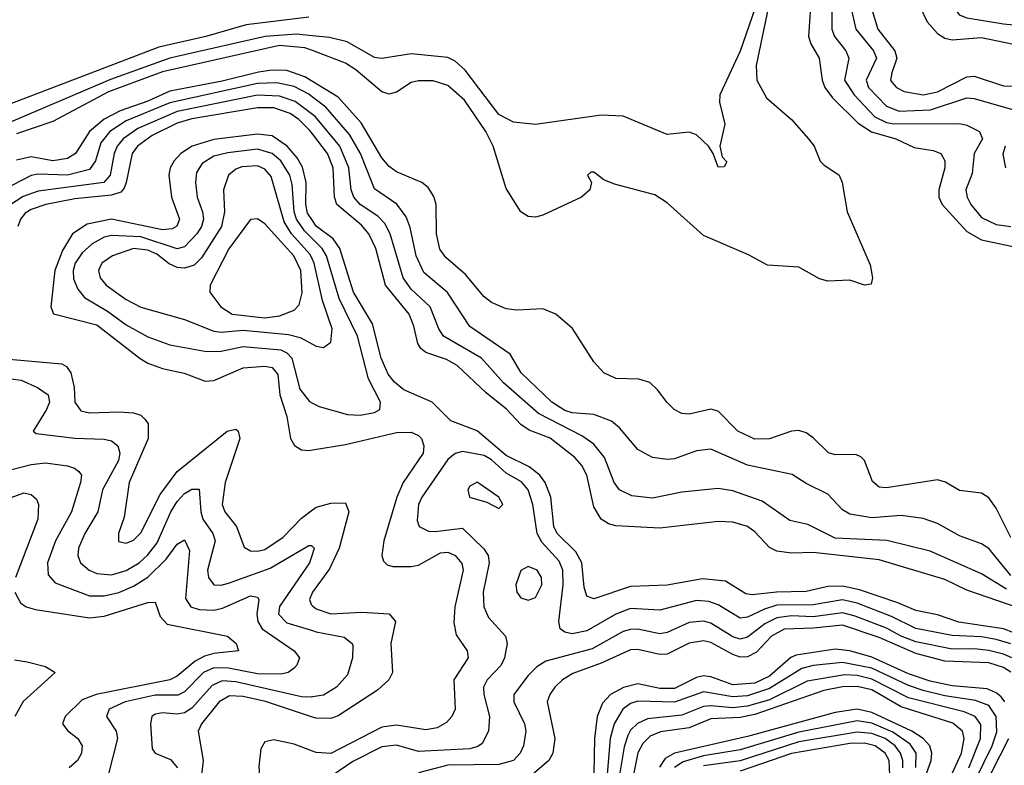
# Model space of a CAD drawing. Header units: inches. Extents: x 501365 to 657855, y 482276 to 547543.
# Tile 399 of 656: x 579199 to 581892, y 516817 to 518856. Entities that reach past the tile are written whole.
import ezdxf

# ---------------------------------------------------------------- set-up
doc = ezdxf.new("R2010")
doc.units = ezdxf.units.IN
doc.header["$MEASUREMENT"] = 0
doc.layers.add('A5571', color=7, linetype='Continuous')
doc.layers.add('A5581', color=7, linetype='Continuous')

msp = doc.modelspace()

# ---------------------------------------------------------------- linework, layer by layer
at = {"layer": 'A5571', "color": 5}
for points, elevation in [([(579990, 518862.9), (579818.5, 518841.5), (579708.2, 518810), (579579.4, 518780.6), (579145.2, 518614.8)], 1940), ([(580000, 518811.5), (579956.1, 518816.1), (579870.2, 518809.8), (579610, 518750.5), (579447.6, 518692.4), (579150, 518565.2)], 1960), ([(580000, 518770.9), (579978.9, 518778.9), (579910, 518784.8), (579590, 518712.9), (579441.8, 518658.2), (579290, 518576.9), (579190, 518543.7)], 1980), ([(580000, 518686.6), (579979.3, 518699.3), (579930, 518716.7), (579890, 518717.4), (579852.2, 518712.2), (579753, 518687), (579610, 518659.8), (579550, 518632.6), (579473.5, 518606.5), (579430, 518583.2), (579390.1, 518550), (579351.9, 518490), (579330, 518475.7), (579290, 518469.8), (579230, 518480.4), (579190, 518471.4)], 2020), ([(580000, 518644), (579990, 518651.5), (579950, 518672.7), (579902.9, 518682.9), (579850, 518681.1), (579610, 518628.6), (579490, 518578.9), (579445.5, 518550), (579421, 518519), (579406, 518470), (579390, 518445.9), (579330, 518430.8), (579250, 518433.3), (579230, 518429.1), (579177.6, 518402.4)], 2040), ([(580000, 518596.5), (579952.3, 518632.3), (579910, 518646.2), (579850, 518649.3), (579630, 518604.7), (579522, 518558), (579482.4, 518530), (579466.1, 518510), (579457.3, 518490), (579446.9, 518430), (579429.4, 518410.6), (579250, 518386.5), (579208.2, 518371.8), (579171.8, 518348.2)], 2060), ([(580000, 518543.3), (579992.7, 518552.7), (579962.7, 518582.7), (579939, 518599), (579894.3, 518614.3), (579850, 518614.4), (579670, 518584), (579630, 518572.8), (579561, 518539), (579521.4, 518510), (579506.5, 518490), (579490, 518410), (579485.3, 518394.7), (579475.8, 518384.2), (579450, 518375.6), (579350, 518365.6), (579270.2, 518349.8), (579230, 518336.9), (579213.9, 518326.1), (579201.1, 518310), (579194.2, 518290)], 2080), ([(580000, 518306.2), (579986.5, 518326.5), (579982, 518350), (579982.6, 518410), (579972.5, 518452.5), (579958, 518478), (579930.5, 518510), (579890, 518537.6), (579850, 518542.9), (579730, 518527.5), (579671.3, 518510), (579639.9, 518490), (579621.7, 518470), (579610.8, 518450), (579606.6, 518430), (579614.3, 518370), (579635.8, 518310), (579628.7, 518291.3), (579616.4, 518283.6), (579590, 518281.2), (579450, 518310.3), (579383.6, 518296.4), (579343.3, 518270), (579315.8, 518224.2), (579294.8, 518170), (579284.2, 518070), (579291.2, 518051.2), (579410, 518020.7), (579528.6, 517928.6), (579550, 517916.5), (579590, 517901.4), (579648.6, 517888.6), (579706.8, 517866.8), (579730, 517869.1), (579810, 517903.3), (579870, 517907.8), (579890, 517904.8), (579904.9, 517884.9), (579910.5, 517830), (579929.8, 517770), (579939.6, 517710), (579950.9, 517690.9), (579970, 517679.3), (579990, 517677.5), (580000, 517679.1)], 2120), ([(580000, 518256.6), (579978.1, 518278.1), (579956.7, 518310), (579950, 518330), (579944.7, 518404.7), (579938.2, 518430), (579913.4, 518470), (579889.6, 518489.6), (579850, 518501.1), (579768.1, 518491.9), (579730, 518482.4), (579698, 518462), (579682.7, 518437.3), (579679.7, 518410), (579684.5, 518370), (579699.4, 518330), (579701.8, 518310), (579696.2, 518290), (579683.6, 518270), (579650, 518234.4), (579630, 518228.9), (579530, 518261.8), (579450, 518265.1), (579430, 518260.5), (579397.5, 518242.5), (579370, 518218.2), (579350.6, 518190), (579345.3, 518170), (579346.6, 518146.6), (579358.4, 518118.4), (579375.9, 518095.9), (579438.9, 518058.9), (579490, 518021.3), (579550, 517988.5), (579610, 517966.1), (579710, 517947.9), (579750, 517949.1), (579810, 517961.6), (579913, 517953), (579930, 517944.8), (579943.5, 517930), (579965.5, 517845.5), (579991.7, 517811.7), (580000, 517807.3)], 2140), ([(580000, 518199.4), (579993.2, 518213.2), (579942.7, 518270), (579922.9, 518302.9), (579887.1, 518427.1), (579870, 518446.5), (579850, 518455.6), (579806.6, 518453.4), (579790, 518446.4), (579770.6, 518430), (579756.3, 518390), (579759.4, 518330), (579751.1, 518290), (579696.1, 518203.9), (579676, 518184), (579650, 518175.9), (579630, 518178), (579607.6, 518187.6), (579573.9, 518213.9), (579550, 518225.7), (579510.5, 518229.5), (579453.2, 518210), (579424.2, 518190), (579414.3, 518170), (579419.4, 518150), (579435.9, 518130), (579490.1, 518090), (579530, 518069.4), (579650, 518036.1), (579730, 518003.9), (579750, 518001.2), (579810, 518006.7), (579934.6, 517994.6), (579966.7, 517986.7), (580000, 517968.3)], 2160), ([(579170, 517927.1), (579314.6, 517914.6), (579327.5, 517907.5), (579339, 517890), (579348.5, 517850), (579350.1, 517810), (579366.3, 517786.3), (579390, 517780.1), (579470, 517783.5), (579510, 517780.4), (579530, 517773.9), (579542.3, 517762.3), (579550.1, 517750), (579550.1, 517710), (579498.9, 517590), (579484.8, 517495.2), (579468.9, 517450), (579468.9, 517428.9), (579490, 517423.9), (579510, 517432.6), (579530, 517452.5), (579582.9, 517557.1), (579630, 517620.1), (579766.9, 517730), (579790, 517735.7), (579796.4, 517730), (579801.6, 517710), (579761.3, 517590), (579752.5, 517530), (579760.1, 517510), (579792, 517470), (579813.3, 517413.3), (579830, 517403.1), (579850, 517401.8), (579870, 517406.8), (579919.4, 517440.6), (579970, 517492.5), (580000, 517515.2)], 2080), ([(579150, 517877.3), (579202.8, 517870), (579248.1, 517850), (579277.4, 517830), (579280.3, 517810), (579272.8, 517790), (579236.1, 517730), (579243.9, 517723.9), (579350, 517711.1), (579430, 517708.1), (579450, 517703.6), (579467.8, 517690), (579472.7, 517670), (579469.3, 517650), (579425.7, 517570), (579412.9, 517510), (579377.2, 517450), (579360.3, 517410), (579358.1, 517390), (579365.1, 517370), (579388.7, 517350), (579410, 517340.8), (579450, 517337.2), (579490, 517349), (579525.8, 517370), (579550, 517391.8), (579575.1, 517424.9), (579612.8, 517510), (579630, 517538.2), (579650, 517559.7), (579670, 517571.4), (579690, 517571.9), (579694.6, 517510), (579700.2, 517490), (579727.5, 517450), (579733.7, 517430), (579712.7, 517350), (579715.5, 517330), (579730, 517310.1), (579750, 517309), (579770, 517314.6), (579884, 517356), (579990, 517418), (579997.3, 517417.3), (580000, 517414.8)], 2060), ([(579170, 517623.3), (579230, 517639.4), (579270, 517643.7), (579330, 517635.1), (579349.2, 517629.2), (579360.4, 517620.4), (579368.1, 517610), (579365.3, 517590), (579340.5, 517510), (579296.6, 517430), (579275.4, 517370), (579277.2, 517337.2), (579295.7, 517315.7), (579390, 517280.4), (579430, 517280.1), (579470, 517289.3), (579510, 517306), (579550, 517331.2), (579600.1, 517379.9), (579630, 517421.6), (579650, 517432.7), (579663.6, 517403.6), (579652.5, 517272.5), (579666.9, 517250), (579690, 517242.9), (579730, 517240.9), (579753.7, 517246.3), (579830, 517280.3), (579850, 517276.5), (579852.8, 517270), (579847.4, 517230), (579850.4, 517210), (579862.2, 517190), (579950.2, 517130), (579964.1, 517110), (579957.4, 517090), (579950, 517082.3), (579933.6, 517070), (579914.1, 517065.9), (579850, 517066.8), (579770, 517082.5), (579730, 517083.1), (579701.7, 517070), (579650, 517017.7), (579632.1, 517007.9), (579570, 517008.8), (579487.2, 516990), (579443.7, 516970), (579436.6, 516950), (579462.7, 516910), (579466.2, 516890), (579440.8, 516790)], 2040), ([(579070.9, 517510.9), (579210, 517561.9), (579230, 517557.5), (579244.6, 517544.6), (579250.7, 517530), (579249.1, 517490), (579187.3, 517330)], 2020), ([(580000, 517395), (579991.7, 517370), (579910, 517250.9), (579907.4, 517230), (579930, 517206.5), (580000, 517185)], 2060), ([(579185.7, 517290), (579200.9, 517260.9), (579216.5, 517250), (579242.4, 517242.4), (579390, 517220.1), (579430, 517224.2), (579550, 517262), (579570, 517262.8), (579583.3, 517223.3), (579602.3, 517202.3), (579767.2, 517170), (579790.9, 517150), (579798, 517130), (579730, 517122.3), (579704.8, 517115.2), (579678.8, 517101.2), (579630, 517060.5), (579610, 517050), (579408.4, 517010), (579370, 516995.7), (579323.4, 516950), (579316.6, 516930), (579331, 516911), (579358, 516890), (579370.1, 516870.1), (579368.5, 516850), (579357.3, 516830), (579334.1, 516810)], 2020), ([(580000, 517290.4), (579999.7, 517290), (579992.1, 517270), (579996.3, 517256.3), (580000, 517253)], 2080), ([(579185.3, 517105.3), (579219.3, 517099.3), (579270, 517086.4), (579296.2, 517070), (579209, 516991), (579185.5, 516950)], 1980), ([(580000, 517003.5), (579997, 517003), (579970, 517004), (579790, 517045.1), (579752.7, 517047.3), (579725.4, 517034.6), (579670, 516972.7), (579650, 516960.2), (579630, 516956.4), (579590, 516959.7), (579570, 516956.4), (579560.9, 516950), (579556.6, 516930), (579561.2, 516861.2), (579569.6, 516849.6), (579612, 516832), (579630.5, 516810)], 2060), ([(580000, 516948.3), (579871.3, 516991.3), (579810, 517004.9), (579773.3, 517006.7), (579744.8, 516990), (579696.6, 516930), (579687.1, 516910), (579701.4, 516830), (579691.4, 516750)], 2080), ([(580000, 516854.9), (579950, 516874.1), (579893.8, 516886.2), (579870, 516880.7), (579858.6, 516861.4), (579853.3, 516813.3), (579855.2, 516790), (579870.5, 516750.5), (579952.1, 516692.1), (579985.7, 516625.7), (580000, 516622.5)], 2120)]:
    msp.add_lwpolyline(points, dxfattribs=dict(at, elevation=elevation))
at = {"layer": 'A5571', "color": 5, "elevation": 2180}
msp.add_lwpolyline([(579850, 518310.9), (579830, 518309), (579770.9, 518229.1), (579719.8, 518130), (579718.8, 518110), (579749.5, 518070), (579780.7, 518050), (579870, 518040.4), (579910, 518045.6), (579950, 518061.3), (579964, 518076), (579971.6, 518108.4), (579967.9, 518170), (579948.6, 518210), (579870, 518297.5)], close=True, dxfattribs=at)
at = {"layer": 'A5581', "color": 5}
for points, elevation in [([(581810, 519062.2), (581790, 519051.5), (581775.5, 519010), (581754.2, 518970), (581744.3, 518930), (581752.9, 518892.9), (581768.6, 518868.6), (581790, 518860.8), (581890, 518844), (581984.8, 518835.2), (582030, 518839.8), (582044, 518850), (582043.6, 518870), (582022.1, 518910), (581987.9, 518950), (581902, 519002), (581830, 519053.8)], 2140), ([(580450, 517591.2), (580430, 517579.7), (580424.6, 517570), (580429.2, 517550), (580476.5, 517536.5), (580510, 517518.4), (580520.5, 517530), (580509.6, 517550)], 2160), ([(580590, 517360.6), (580570, 517349.7), (580556.1, 517310), (580558.7, 517290), (580570, 517274.2), (580590, 517268.2), (580610, 517275.4), (580627.5, 517310), (580626.6, 517330), (580615, 517350)], 2160)]:
    msp.add_lwpolyline(points, close=True, dxfattribs=dict(at, elevation=elevation))
for points, elevation in [([(581251.3, 518908.7), (581213.2, 518730), (581215.8, 518690), (581241.9, 518641.9), (581310, 518582.7), (581356.6, 518530), (581372, 518510), (581388.8, 518468.8), (581398.3, 518458.3), (581441.1, 518430), (581448.8, 518410), (581462.4, 518330), (581525.5, 518185.5), (581532, 518150), (581527.9, 518132.1), (581510, 518129.8), (581470, 518142.8), (581410, 518140.2), (581386.7, 518146.6), (581330, 518179), (581244.4, 518184.4), (581192.4, 518212.4), (581070, 518265.3), (580970, 518354.8), (580936.9, 518376.9), (580826.1, 518406.1), (580797.2, 518417.2), (580770, 518439), (580761, 518439), (580752, 518430), (580762.8, 518410), (580759.1, 518390), (580736.3, 518370), (580630, 518321.4), (580610, 518315.6), (580590, 518317.2), (580569.8, 518330), (580530, 518394.2), (580494, 518510), (580474.6, 518550), (580415.7, 518635.7), (580370, 518675.4), (580330, 518688.6), (580290, 518688.5), (580270, 518683.4), (580230, 518657.4), (580210, 518651.5), (580190, 518658.6), (580118.5, 518718.5), (580090, 518736.8), (580000, 518770.9)], 1980), ([(581420.3, 518910), (581420.6, 518830), (581427.9, 518810), (581458.7, 518770), (581467.4, 518750), (581455.5, 518690), (581481.6, 518650), (581537.9, 518590), (581570, 518574.3), (581590, 518570.4), (581770, 518571.3), (581790, 518566.9), (581824.6, 518550), (581832.4, 518530), (581809.7, 518490), (581804.6, 518435.4), (581787.4, 518390), (581790.9, 518370), (581800.8, 518350), (581830, 518314.4), (581870, 518295.8), (581910, 518290.3)], 2040), ([(581210, 518885.2), (581170, 518769.1), (581114.5, 518650), (581113.6, 518630), (581127.5, 518570), (581114.3, 518510), (581120.9, 518480.9), (581133, 518467), (581126.4, 518453.6), (581110, 518452.3), (581096.2, 518490), (581083.2, 518510), (581050, 518540.5), (581030, 518548.1), (580970, 518541.3), (580850, 518591.7), (580790, 518594.6), (580610, 518568.5), (580550, 518575.2), (580510, 518596.4), (580417.4, 518717.4), (580390, 518742.5), (580370, 518752), (580270, 518762.3), (580190, 518749.4), (580170, 518752), (580094.6, 518794.6), (580046.6, 518806.6), (580000, 518811.5)], 1960), ([(581362.6, 518890), (581356.6, 518810), (581362.9, 518790), (581386, 518750), (581394.4, 518690), (581401.5, 518670), (581422.3, 518642.3), (581492.3, 518572.3), (581529.2, 518549.2), (581595.9, 518530), (581645.9, 518505.9), (581697.7, 518497.7), (581718.8, 518490), (581729.5, 518470), (581730.1, 518450.1), (581713.3, 518390), (581713.2, 518370), (581722.6, 518350), (581790, 518276.2), (581830, 518253.6), (581942, 518230)], 2020), ([(581472.8, 518890), (581485.9, 518830), (581534.8, 518770), (581542.6, 518750), (581514.9, 518690), (581521.2, 518670), (581570, 518619.2), (581605.1, 518605.1), (581690.6, 518609.4), (581790, 518641.8), (581810, 518640.2), (581915.2, 518610)], 2060), ([(581528.6, 518890), (581546.3, 518830), (581593.1, 518770), (581598.2, 518750), (581585.1, 518710), (581581.5, 518690), (581584.7, 518684.7), (581597.2, 518670), (581618.9, 518658.9), (581670, 518649.8), (581710, 518658.1), (581790, 518699.1), (581810, 518700.9), (581890, 518675), (581971.6, 518671.6)], 2080), ([(581662.6, 518890), (581681.8, 518850), (581710, 518817.4), (581730, 518804.7), (581750, 518800.2), (581830, 518806.8), (582009.6, 518769.6)], 2120), ([(581910, 517439.8), (581870, 517519.8), (581850, 517548.4), (581830, 517560.4), (581770, 517568.1), (581731.1, 517591.1), (581710, 517597.3), (581570, 517574.9), (581550, 517576.8), (581532.3, 517592.3), (581510, 517649.7), (581499.7, 517659.7), (581486.6, 517666.6), (581430, 517665.8), (581411.4, 517671.4), (581370, 517712.3), (581350, 517726), (581330, 517732), (581310, 517730.6), (581250.5, 517709.5), (581210, 517708.2), (581163.9, 517730), (581110, 517785.2), (581090, 517790.6), (581030, 517776.5), (581010, 517778.9), (580989.7, 517790), (580970, 517808.4), (580943.7, 517843.7), (580923, 517863), (580892.4, 517872.4), (580830, 517874.2), (580797.3, 517890), (580770, 517919.8), (580710.8, 518010.8), (580665.4, 518050), (580630, 518065), (580558.8, 518061.2), (580530, 518064.6), (580490, 518081.8), (580470, 518097.4), (580418.3, 518158.3), (580365, 518205.1), (580348.4, 518228.4), (580338.9, 518270), (580338.4, 518350), (580332.1, 518372.1), (580316.7, 518396.7), (580299.1, 518410), (580230, 518439.9), (580210, 518453.8), (580190, 518477.9), (580133.2, 518573.2), (580070, 518643.6), (580000, 518686.6)], 2020), ([(581910, 517335.6), (581850, 517409), (581830, 517422.5), (581770, 517443.7), (581710, 517478.2), (581670, 517491.8), (581610, 517500.1), (581530, 517493.5), (581470, 517503.4), (581450, 517514.9), (581410, 517558), (581350, 517587.1), (581311.9, 517611.9), (581190, 517637.5), (581090, 517680.7), (581050, 517676.9), (580990, 517654.9), (580970, 517652.7), (580930, 517658.3), (580890, 517679.9), (580839.5, 517739.5), (580817.5, 517757.5), (580770, 517776.2), (580710, 517780.4), (580690, 517786.4), (580655, 517810), (580570.4, 517890), (580540.5, 517940.5), (580430, 518016.9), (580369.7, 518109.7), (580304.6, 518164.6), (580283.4, 518210), (580267.5, 518287.5), (580256.6, 518316.6), (580230.7, 518350.7), (580170, 518393), (580131.4, 518490), (580101.5, 518541.5), (580036.8, 518616.8), (580000, 518644)], 2040), ([(581898, 517298), (581830, 517340.3), (581690, 517402.5), (581571.1, 517431.1), (581430, 517437.9), (581354.9, 517474.9), (581305.7, 517485.7), (581230, 517538.7), (581150, 517566.9), (581110, 517573.3), (581010, 517563.1), (580930, 517546.8), (580873.3, 517553.2), (580840.2, 517570), (580825.1, 517590), (580798.6, 517658.6), (580770, 517694.9), (580737.1, 517717.1), (580618.6, 517778.6), (580522.5, 517862.5), (580462, 517930), (580358.3, 517990), (580345.6, 518010), (580321.8, 518070), (580270, 518119), (580247.6, 518150), (580212.6, 518270), (580198.1, 518298.1), (580178.5, 518318.5), (580130.7, 518350), (580112.8, 518370), (580105.9, 518390), (580099.8, 518450), (580074.6, 518510), (580008.6, 518590), (580000, 518596.5)], 2060), ([(581930, 517246.8), (581790, 517295.9), (581730, 517324.4), (581550, 517378.7), (581370, 517398.7), (581310, 517396.6), (581270, 517402.2), (581250, 517412), (581210, 517454.9), (581190, 517469.4), (581150, 517481.8), (581110, 517483.5), (580950, 517464.8), (580830, 517471.2), (580810, 517477.2), (580790, 517489.9), (580770, 517523.8), (580750.2, 517610.2), (580736.5, 517636.5), (580717.9, 517657.9), (580650, 517710.8), (580593, 517733), (580570, 517748.6), (580530.3, 517790.3), (580474.9, 517834.9), (580396, 517910), (580366.5, 517926.5), (580310, 517945.3), (580296.5, 517956.5), (580288.4, 517970), (580277.5, 518017.5), (580264.4, 518050), (580200.1, 518130), (580173.2, 518230), (580153.9, 518270), (580133.9, 518293.9), (580067, 518350), (580060.6, 518370), (580056.9, 518450), (580041.2, 518490), (580000, 518543.3)], 2080), ([(581894.4, 518510), (581888.1, 518488), (581895.9, 518450)], 2060), ([(581918.9, 517178.9), (581890, 517189.3), (581768.3, 517208.3), (581710, 517228), (581650, 517240.1), (581601.3, 517261.3), (581496.5, 517296.5), (581450, 517306.3), (581410, 517305.2), (581350, 517291.8), (581269.6, 517290.4), (581202.3, 517282.3), (581185.8, 517285.8), (581130, 517320.5), (581066.4, 517326.4), (580970, 517309), (580870, 517305.8), (580770, 517272.2), (580750, 517278.7), (580743.4, 517303.4), (580737.2, 517370), (580720.5, 517400.5), (580669.1, 517450), (580660.2, 517470), (580652.4, 517550), (580636.5, 517590), (580622.1, 517610), (580593.1, 517633.1), (580530, 517664), (580450, 517731.4), (580378.2, 517758.2), (580327.2, 517810), (580250, 517843.4), (580224.3, 517864.3), (580206.6, 517886.6), (580188.1, 517930), (580163.7, 518023.7), (580112, 518110), (580074.4, 518230), (580056.1, 518256.1), (580010, 518291.2), (580000, 518306.2)], 2120), ([(580000, 517807.3), (580017.9, 517797.9), (580096.1, 517776.1), (580130, 517774.2), (580170, 517781.2), (580184.4, 517790), (580185.9, 517810), (580153.6, 517873.6), (580123.5, 517990), (580073.3, 518093.3), (580038, 518210), (580026.9, 518230), (580000, 518256.6)], 2140), ([(580000, 517968.3), (580010, 517962.8), (580030, 517959.3), (580050, 517974), (580054.1, 518010), (580027.6, 518087.6), (580004.7, 518190), (580000, 518199.4)], 2160), ([(580000, 517679.1), (580090, 517693.4), (580230, 517726.5), (580270, 517728), (580290, 517718.9), (580298.2, 517710), (580305, 517690), (580302.7, 517670), (580248, 517590), (580230.7, 517550), (580194.7, 517430), (580189.7, 517390), (580194.4, 517374.4), (580204.6, 517364.6), (580220.1, 517360.1), (580270, 517360.1), (580290, 517364.3), (580350, 517397.5), (580370, 517399.5), (580390.7, 517390.7), (580408.2, 517368.2), (580412.4, 517350), (580389.1, 517250), (580386.2, 517206.2), (580393.2, 517173.2), (580423.3, 517130), (580425.5, 517110), (580387, 517050), (580390.1, 516970), (580381.2, 516950), (580366.8, 516933.2), (580340.7, 516919.3), (580310, 516913.5), (580230, 516926.5), (580190, 516920.8), (580050, 516848.8), (580010, 516851.1), (580000, 516854.9)], 2120), ([(581910, 517148.9), (581870, 517160.6), (581830, 517167.7), (581750, 517171.6), (581650, 517190.6), (581583.8, 517223.8), (581490, 517259.5), (581450, 517268.9), (581370, 517255.3), (581270, 517254.1), (581236.1, 517243.9), (581190, 517221.3), (581170, 517219.3), (581110, 517255.8), (581084.2, 517264.2), (581050, 517266.9), (580950, 517241.1), (580870, 517245.7), (580830, 517230.2), (580750, 517184.6), (580710, 517176), (580690, 517180.4), (580677.6, 517190), (580673.7, 517210), (580685.5, 517310), (580684.4, 517350), (580675.2, 517375.2), (580627.2, 517427.2), (580614.4, 517450), (580602.3, 517530), (580589.6, 517570), (580571.4, 517591.4), (580530, 517615.4), (580490, 517652), (580470, 517663.6), (580410, 517674.7), (580390, 517669.4), (580370, 517652.6), (580299.2, 517550), (580290, 517529.6), (580285.9, 517485.9), (580291.6, 517470), (580317.1, 517457.1), (580335.5, 517455.5), (580410, 517465.1), (580468.4, 517408.4), (580480.6, 517390), (580483.5, 517370), (580466.7, 517290), (580468.7, 517250), (580481, 517221), (580527.8, 517170), (580532.3, 517150), (580525.2, 517110), (580515.7, 517090), (580477.7, 517050), (580467.7, 517030), (580468.3, 517010), (580484.4, 516950), (580481.5, 516910), (580464, 516876), (580452.4, 516867.6), (580430, 516861.3), (580290, 516853.9), (580230, 516872), (580190, 516867.3), (580110, 516827.1), (580055.3, 516790)], 2140), ([(580000, 517515.2), (580010, 517522.8), (580050, 517533.5), (580090, 517533.9), (580099.2, 517510), (580073.2, 517410), (580046.3, 517353.7), (580000, 517290.4)], 2080), ([(580000, 517414.8), (580004.9, 517410), (580000, 517395)], 2060), ([(580000, 517253), (580010, 517244.1), (580050, 517231.1), (580135.1, 517235.1), (580210, 517230.8), (580227.2, 517210), (580214.1, 517150), (580218.9, 517070), (580208.8, 517050), (580177.6, 517022.4), (580070, 516951.8), (580050, 516944.4), (580010, 516945), (580000, 516948.3)], 2080), ([(581912.7, 517110), (581890, 517120.8), (581850, 517130.8), (581810, 517135.4), (581750, 517134.1), (581650, 517154.3), (581610, 517169.6), (581570, 517191.6), (581484.8, 517224.8), (581450, 517233.6), (581370, 517222.5), (581310, 517224.9), (581270, 517219.5), (581237, 517203), (581190, 517166.8), (581170, 517161.9), (581150, 517167.7), (581090, 517205.2), (581070, 517210.8), (581030, 517207.1), (580970, 517180.1), (580950, 517176.3), (580890, 517189.1), (580870, 517188.2), (580850, 517182), (580764.8, 517135.2), (580638.5, 517101.5), (580613.8, 517086.2), (580590, 517061.9), (580550.6, 517010), (580551, 516990), (580579.9, 516930), (580583.3, 516910), (580577.1, 516870), (580568, 516850), (580550, 516829.5), (580510, 516818.7), (580370, 516817.3), (580290, 516796.3)], 2160), ([(580000, 517185), (580010, 517181.9), (580086.6, 517166.6), (580108.5, 517150), (580110, 517144), (580109.5, 517110), (580095.6, 517064.4), (580065.8, 517030), (580030, 517008.6), (580000, 517003.5)], 2060), ([(581910, 517071.6), (581890, 517084.4), (581850, 517097.2), (581730, 517101.7), (581650, 517122), (581550, 517165.9), (581450, 517199.8), (581370, 517191.2), (581290, 517189.2), (581255.4, 517170), (581214.1, 517125.9), (581190, 517113.2), (581170, 517112.7), (581150, 517119.5), (581090, 517152.2), (581070, 517157.1), (581030, 517150.5), (580970, 517120.8), (580950, 517119.5), (580890, 517133.4), (580870, 517132.3), (580790, 517096), (580712.5, 517067.5), (580684.2, 517050), (580663.3, 517030), (580649.1, 517010), (580642.3, 516990), (580662.7, 516890), (580657.3, 516850), (580646.1, 516830), (580594.9, 516785.1)], 2180), ([(581894, 516990), (581883.4, 517003.4), (581870, 517015), (581845.3, 517025.3), (581750, 517034), (581690, 517046.7), (581630, 517067), (581530, 517111.9), (581470, 517129.5), (581430, 517134.1), (581322.6, 517117.4), (581308.8, 517111.2), (581250, 517060.4), (581210, 517040.8), (581150, 517036.9), (581090, 517058.5), (581070, 517061.3), (581050, 517056.8), (580990, 517026.3), (580950, 517026.3), (580890, 517039.2), (580850.4, 517029.6), (580815.2, 517010), (580793.1, 516986.9), (580778.5, 516950), (580771.1, 516890), (580770, 516795.4)], 2220), ([(581791, 516730), (581859.6, 516870), (581872.3, 516907.7), (581870, 516950), (581850, 516979.9), (581813.8, 516993.8), (581730, 517006.2), (581670, 517021.2), (581630, 517034.7), (581530, 517081.9), (581450, 517098.1), (581370, 517089.2), (581338.6, 517081.4), (581250, 517026.4), (581190, 517006.9), (581150, 517003.7), (581070, 517017.6), (580990, 516989), (580890, 516992), (580870, 516985.6), (580848.7, 516970), (580825, 516930), (580814.6, 516890), (580804.3, 516770)], 2240), ([(581795.5, 516810), (581827.6, 516890), (581828.1, 516928.1), (581812.5, 516950), (581782.6, 516962.6), (581630, 517001.2), (581530, 517052.5), (581490, 517062.2), (581456.2, 517063.8), (581353.5, 517046.6), (581250, 516996), (581190, 516978), (581150, 516973.6), (581090, 516979.5), (581070, 516977.2), (581010, 516953.9), (580916.7, 516943.3), (580888.7, 516931.3), (580870, 516912.5), (580862.3, 516897.7), (580852.8, 516867.2), (580829.9, 516730.1)], 2260), ([(581720.8, 516730), (581775.6, 516850), (581782.9, 516890), (581777.8, 516910), (581751.5, 516931.5), (581610, 516976.6), (581530, 517022.5), (581490, 517032.1), (581450, 517031.2), (581398.5, 517021.5), (581210, 516955.6), (581170, 516947.4), (581090, 516943.4), (581030, 516919.2), (580952.2, 516907.8), (580923.8, 516896.2), (580903.4, 516876.6), (580889.7, 516850.3), (580861.8, 516710)], 2280), ([(581656.5, 516730), (581692.7, 516830), (581694.2, 516850), (581688.3, 516870), (581670.8, 516890), (581639, 516910), (581530, 516961.2), (581490, 516969.7), (581430, 516961.2), (581190, 516894.9), (580989.9, 516850.1), (580964.7, 516835.3), (580949, 516811)], 2320), ([(581650.4, 516810.4), (581651.3, 516850), (581634.6, 516874.6), (581587.6, 516907.6), (581530, 516931.6), (581490, 516938.1), (581330, 516907.5), (581170, 516859.3), (581070, 516842.4), (581014.3, 516825.7), (580989.8, 516810.2)], 2340), ([(581614.5, 516810), (581614.5, 516830), (581608.3, 516850), (581593.7, 516870), (581566.7, 516890), (581530, 516903.4), (581490, 516907.3), (581330, 516880.4), (581170, 516829.1), (581070, 516814.7)], 2360), ([(581930, 516633.6), (581850, 516679.6), (581837.5, 516690), (581825.5, 516710), (581825.9, 516730), (581833.9, 516750), (581905, 516890)], 2220), ([(581579.1, 516790), (581577.1, 516830), (581566.5, 516850), (581539.1, 516870), (581510, 516877.1), (581470, 516875.9), (581310, 516848.9), (581170, 516800.1)], 2380)]:
    msp.add_lwpolyline(points, dxfattribs=dict(at, elevation=elevation))

doc.saveas('drawing.dxf')
